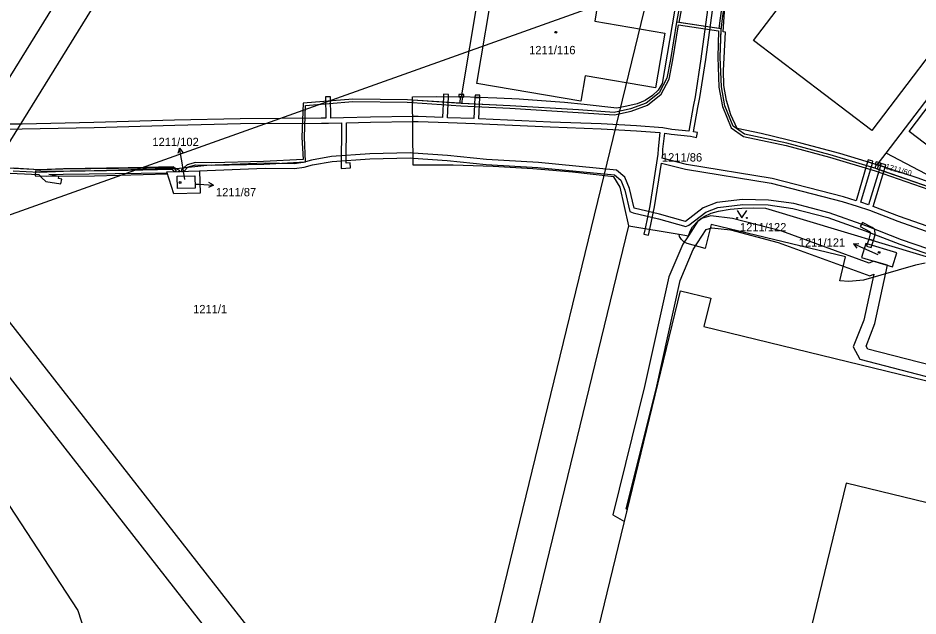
# Model space of a CAD drawing. Extents: x -756746 to -753363, y -1166406 to -1161727.
# Drawn here: x -754590.3 to -754406.3, y -1163913 to -1163790.8 of the extents above; entities that cross this region are included whole.
import ezdxf

# ---------------------------------------------------------------- set-up
doc = ezdxf.new("R2010")
doc.units = 0
for name, color, linetype in [('Hranice parcel', 7, 'Continuous'), ('Parcelní čísla', 7, 'Continuous'), ('Pop  PČ popisy', 7, 'Continuous'), ('Poz předměty', 7, 'Continuous'), ('Věcná břemena k části', 7, 'Continuous'), ('Značky budov', 7, 'Continuous'), ('Značky kultur', 7, 'Continuous')]:
    doc.layers.add(name, color=color, linetype=linetype)

msp = doc.modelspace()

# ---------------------------------------------------------------- linework, layer by layer
at = {"layer": 'Hranice parcel'}
for p, q in [((-754499.68, -1163806.89), (-754493.53, -1163770.6)), ((-754412.82, -1163818.36), (-754392.36, -1163791.47)), ((-754414.65, -1163820.74), (-754412.82, -1163818.36)), ((-754395.74, -1163827.36), (-754412.82, -1163818.36)), ((-754465.46, -1163833.2), (-754455.14, -1163834.94))]:
    msp.add_line(p, q, dxfattribs=at)
for points in [[(-754414.65, -1163820.74), (-754422.3, -1163818.47), (-754430.3, -1163816.31), (-754438.37, -1163814.37), (-754443.27, -1163813.31), (-754444.58, -1163810.53), (-754445.5, -1163807.61), (-754446, -1163804.58), (-754446.09, -1163801.51), (-754445.69, -1163793.64), (-754446.19, -1163793.61), (-754445.85, -1163788.49), (-754442.48, -1163768.61)], [(-754396.47, -1163788.39), (-754415.79, -1163813.77), (-754439.95, -1163795.34), (-754420.78, -1163770.17)], [(-754454.09, -1163777.29), (-754458.65, -1163804.17), (-754459.47, -1163805.51), (-754460.58, -1163806.63), (-754462.09, -1163807.62), (-754463.77, -1163808.28), (-754465.83, -1163808.8), (-754467.93, -1163809.2), (-754474.59, -1163808.43), (-754478.57, -1163808.05), (-754483.31, -1163807.66), (-754487.89, -1163807.35), (-754492.44, -1163807.12), (-754499.68, -1163806.89)], [(-754471.58, -1163786.25), (-754472.42, -1163791.41), (-754458.1, -1163793.85), (-754460, -1163805.05), (-754474.34, -1163802.57), (-754475.25, -1163807.74), (-754496.52, -1163804.13), (-754492.88, -1163782.67), (-754471.58, -1163786.25)], [(-754395.34, -1163823.71), (-754408.17, -1163813.97), (-754391.67, -1163792.25), (-754378.85, -1163802.03), (-754395.34, -1163823.71)], [(-754465.46, -1163833.2), (-754467.25, -1163825.3), (-754468.49, -1163823.24), (-754476.93, -1163822.27), (-754485.06, -1163821.57), (-754493.2, -1163821.1), (-754501.36, -1163820.85), (-754509.52, -1163820.84), (-754509.68, -1163806.84), (-754504.68, -1163806.82), (-754499.68, -1163806.89)], [(-754643.2, -1163817.41), (-754637.82, -1163826.43), (-754622.45, -1163844.1), (-754578.08, -1163911.82), (-754563.87, -1163956.05), (-754554.6, -1163956.77), (-754545.57, -1163980.98), (-754555.13, -1164024.25), (-754571.61, -1164046.75), (-754572.98, -1164070.22), (-754578.2, -1164091.06)], [(-754395.74, -1163827.36), (-754398.71, -1163826.2), (-754406.5, -1163823.41), (-754414.65, -1163820.74)], [(-754559.87, -1163822.2), (-754553.19, -1163822.01), (-754553.06, -1163826.57), (-754558.46, -1163826.72), (-754559.87, -1163822.2)], [(-754554.16, -1163823.03), (-754554.12, -1163825.52), (-754557.7, -1163825.58), (-754557.77, -1163823.07), (-754554.16, -1163823.03)], [(-754455.14, -1163834.94), (-754453.26, -1163835.26), (-754452.94, -1163834.29), (-754452.4, -1163833.42), (-754451.32, -1163832.27), (-754450.05, -1163831.33), (-754448.63, -1163830.64), (-754447.11, -1163830.2), (-754444.73, -1163829.85), (-754442.34, -1163829.63), (-754439.93, -1163829.55), (-754437.52, -1163829.61), (-754397.63, -1163841.62), (-754392.98, -1163843.55), (-754381.51, -1163848.63), (-754376.43, -1163851.15)], [(-754504.93, -1163995.52), (-754492.21, -1163943.22), (-754465.46, -1163833.2)], [(-754404.9, -1163840.89), (-754406.88, -1163841.25), (-754417.47, -1163844.3), (-754420.49, -1163844.6), (-754422.34, -1163844.49), (-754421.13, -1163839.55), (-754448.64, -1163832.96), (-754449.87, -1163837.89), (-754453.53, -1163836.81), (-754454.14, -1163836.55), (-754454.71, -1163836.05), (-754455.06, -1163835.41), (-754455.14, -1163834.94)], [(-754411.56, -1163841.58), (-754410.67, -1163838.72), (-754417.02, -1163836.82), (-754417.89, -1163839.7), (-754411.56, -1163841.58)], [(-754375.44, -1163872), (-754381.15, -1163895.49), (-754421, -1163885.8), (-754450.75, -1164008.24), (-754491.73, -1163998.27), (-754454.86, -1163846.49), (-754448.7, -1163847.98), (-754450.12, -1163853.82), (-754375.44, -1163872)]]:
    msp.add_lwpolyline(points, dxfattribs=at)
at = {"layer": 'Pop  PČ popisy'}
for p, q in [((-754557.29, -1163817.38), (-754557.61, -1163818.45)), ((-754556.77, -1163820.33), (-754557.29, -1163817.38)), ((-754557.29, -1163817.38), (-754556.62, -1163818.27)), ((-754556.18, -1163823.79), (-754556.77, -1163820.33)), ((-754553.9, -1163824.69), (-754553.33, -1163824.73)), ((-754553.33, -1163824.73), (-754550.34, -1163824.94)), ((-754550.34, -1163824.94), (-754551.37, -1163825.37)), ((-754550.34, -1163824.94), (-754551.3, -1163824.37)), ((-754419.52, -1163836.92), (-754418.4, -1163836.87)), ((-754416.78, -1163838.14), (-754419.52, -1163836.92)), ((-754419.52, -1163836.92), (-754418.81, -1163837.78)), ((-754414.49, -1163839.14), (-754416.78, -1163838.14))]:
    msp.add_line(p, q, dxfattribs=at)
at = {"layer": 'Poz předměty'}
for p in [(-754611.92, -1163838.03), (-754505.91, -1163968.54)]:
    msp.add_line(p, (-754461.11, -1163784.29), dxfattribs=at)
at = {"layer": 'Věcná břemena k části'}
for points in [[(-754502.34, -1163967.64), (-754604.79, -1163836.62), (-754520.5, -1163700.55), (-754516.73, -1163696.61), (-754515.46, -1163695.28), (-754471.56, -1163649.32), (-754470.97, -1163648.7), (-754459.5, -1163636.69), (-754458.16, -1163635.28), (-754412.51, -1163587.49), (-754418.28, -1163583.4), (-754465.64, -1163632.99), (-754465.92, -1163633.27), (-754476.93, -1163644.8), (-754477.08, -1163644.97), (-754520.97, -1163690.91), (-754522.19, -1163692.2), (-754526.06, -1163696.25), (-754611.38, -1163833.96), (-754626.56, -1163839.37), (-754622.45, -1163844.1), (-754621.79, -1163845.11), (-754610.25, -1163840.99), (-754509.94, -1163969.28)], [(-754453.9, -1163781.96), (-754455.68, -1163791.62), (-754456.93, -1163799.26), (-754457.66, -1163803.08), (-754459.25, -1163806.04), (-754461.89, -1163808.14), (-754465.08, -1163809.32), (-754468.45, -1163810.06), (-754475.76, -1163809.56), (-754489.73, -1163808.69), (-754499.49, -1163808.21), (-754499.43, -1163806.9), (-754499.68, -1163806.89), (-754500.18, -1163806.88), (-754499.93, -1163806.89), (-754499.99, -1163808.19), (-754509.67, -1163807.55), (-754509.67, -1163808.05), (-754499.76, -1163808.7), (-754489.75, -1163809.19), (-754475.8, -1163810.06), (-754468.41, -1163810.56), (-754464.94, -1163809.8), (-754461.65, -1163808.58), (-754458.85, -1163806.36), (-754457.18, -1163803.24), (-754456.43, -1163799.34), (-754455.26, -1163792.18), (-754447.1, -1163793.41), (-754447.28, -1163798.74), (-754447.03, -1163804.89), (-754446.27, -1163808.86), (-754444.55, -1163813.18), (-754441.98, -1163814.98), (-754433.26, -1163816.82), (-754424.4, -1163819.19), (-754415.09, -1163822.01), (-754399.41, -1163827.42)], [(-754445.61, -1163782.54), (-754446.8, -1163790.79), (-754447.06, -1163792.91), (-754455.17, -1163791.69), (-754453.4, -1163782.04)], [(-754399.25, -1163826.94), (-754414.69, -1163821.62), (-754414.35, -1163820.84), (-754414.86, -1163820.68), (-754415.16, -1163821.47), (-754424.26, -1163818.71), (-754433.14, -1163816.34), (-754441.78, -1163814.52), (-754444.15, -1163812.86), (-754445.79, -1163808.72), (-754446.53, -1163804.83), (-754446.78, -1163798.74), (-754446.59, -1163793.23), (-754446.31, -1163790.84), (-754445.13, -1163782.69)], [(-754402.88, -1163833.84), (-754410.12, -1163831.31), (-754415.49, -1163829.26), (-754413.05, -1163821.27), (-754413.99, -1163820.96), (-754416.43, -1163828.93), (-754418.01, -1163828.39), (-754415.67, -1163820.44), (-754416.63, -1163820.15), (-754418.97, -1163828.09), (-754421.56, -1163827.29), (-754436.13, -1163823.55), (-754453.64, -1163820.68), (-754458.61, -1163819.41), (-754458.5, -1163818.68), (-754458.47, -1163817.57), (-754458.12, -1163814.31), (-754456.78, -1163814.53), (-754452.87, -1163814.94), (-754451.58, -1163815.15), (-754451.42, -1163814.17), (-754452.21, -1163814.04), (-754451.33, -1163809.05), (-754450.93, -1163807.03), (-754449.74, -1163799.25), (-754448.35, -1163789.23)], [(-754449.34, -1163789.07), (-754450.73, -1163799.1), (-754451.91, -1163806.85), (-754452.31, -1163808.84), (-754453.2, -1163813.9), (-754456.63, -1163813.54)], [(-754399.25, -1163826.94), (-754414.93, -1163821.53), (-754424.26, -1163818.71), (-754433.14, -1163816.34), (-754441.78, -1163814.52), (-754444.15, -1163812.86), (-754445.79, -1163808.72), (-754446.53, -1163804.83), (-754446.78, -1163798.74), (-754446.58, -1163792.99), (-754455.68, -1163791.62), (-754456.93, -1163799.26), (-754457.66, -1163803.08), (-754459.25, -1163806.04), (-754461.89, -1163808.14), (-754465.08, -1163809.32), (-754468.45, -1163810.06), (-754475.76, -1163809.56), (-754489.73, -1163808.69), (-754499.74, -1163808.2), (-754509.67, -1163807.55), (-754510.71, -1163807.48), (-754521.87, -1163807.32), (-754532.04, -1163808.16), (-754532.26, -1163815.13), (-754532.04, -1163819.7), (-754540.1, -1163820.1), (-754550.67, -1163820.36), (-754554.02, -1163820.27), (-754555.76, -1163820.76), (-754556.87, -1163821.77), (-754556.88, -1163822.11), (-754556.38, -1163822.1), (-754555.52, -1163821.2), (-754553.96, -1163820.77), (-754550.67, -1163820.86), (-754540.08, -1163820.6), (-754531.52, -1163820.18), (-754531.76, -1163815.13), (-754531.56, -1163808.62), (-754521.85, -1163807.82), (-754510.73, -1163807.98), (-754509.67, -1163808.05), (-754499.76, -1163808.7), (-754489.75, -1163809.19), (-754475.8, -1163810.06), (-754468.41, -1163810.56), (-754464.94, -1163809.8), (-754461.65, -1163808.58), (-754458.85, -1163806.36), (-754457.18, -1163803.24), (-754456.43, -1163799.34), (-754455.26, -1163792.18), (-754447.1, -1163793.41), (-754447.28, -1163798.74), (-754447.03, -1163804.89), (-754446.27, -1163808.86), (-754444.55, -1163813.18), (-754441.98, -1163814.98), (-754433.26, -1163816.82), (-754424.4, -1163819.19), (-754415.09, -1163822.01), (-754399.41, -1163827.42)], [(-754456.63, -1163813.54), (-754458.49, -1163813.23), (-754463.86, -1163812.8), (-754471.11, -1163812.39), (-754481.47, -1163812.02), (-754496.1, -1163811.37), (-754495.91, -1163807.01), (-754496.91, -1163806.98), (-754497.1, -1163811.33), (-754502.51, -1163811.13), (-754502.33, -1163806.85), (-754502.31, -1163806.39), (-754503.31, -1163806.35), (-754503.33, -1163806.84), (-754503.51, -1163811.09), (-754508.51, -1163810.9), (-754509.63, -1163810.92), (-754518.28, -1163811.04), (-754523.76, -1163811.17), (-754526.39, -1163811.21), (-754526.42, -1163806.86), (-754527.42, -1163806.87), (-754527.39, -1163811.23), (-754528.34, -1163811.26), (-754544.89, -1163811.35), (-754558.32, -1163811.66), (-754574.8, -1163812.12), (-754589.47, -1163812.44), (-754603.74, -1163812.47)], [(-754603.88, -1163813.47), (-754589.45, -1163813.44), (-754574.76, -1163813.12), (-754558.27, -1163812.66), (-754544.86, -1163812.35), (-754528.3, -1163812.26), (-754526.82, -1163812.22), (-754524.18, -1163812.18), (-754524.25, -1163821.49), (-754522.36, -1163821.38), (-754522.42, -1163820.38), (-754523.25, -1163820.43), (-754523.18, -1163812.16), (-754518.24, -1163812.04), (-754509.62, -1163811.92), (-754508.53, -1163811.9), (-754502.37, -1163812.14), (-754496.9, -1163812.34), (-754481.55, -1163813.01), (-754471.11, -1163813.39), (-754463.91, -1163813.8), (-754459.11, -1163814.18), (-754459.47, -1163817.51), (-754459.5, -1163818.59), (-754461.16, -1163829.16), (-754462.14, -1163833.76), (-754462.4, -1163834.96), (-754461.43, -1163835.17), (-754461.16, -1163833.93), (-754460.18, -1163829.34), (-754458.76, -1163820.41), (-754453.86, -1163821.65), (-754436.33, -1163824.53), (-754421.85, -1163828.24), (-754418.79, -1163829.18), (-754416.27, -1163830.03), (-754410.45, -1163832.25), (-754403.68, -1163834.63)], [(-754393.59, -1163841.62), (-754409.68, -1163836.07), (-754416.77, -1163833.31), (-754424.47, -1163830.56), (-754431.74, -1163828.69), (-754436.87, -1163827.97), (-754442.19, -1163827.85), (-754447.49, -1163828.48), (-754450.23, -1163829.58), (-754453.89, -1163832.34), (-754459.16, -1163830.85), (-754464.35, -1163829.59), (-754465.32, -1163825.61), (-754466.26, -1163823.29), (-754467.96, -1163821.85), (-754483.94, -1163820.3), (-754494.56, -1163819.69), (-754502.54, -1163818.89), (-754509.55, -1163818.37), (-754510.14, -1163818.33), (-754518.4, -1163818.53), (-754526.21, -1163819.06), (-754530.3, -1163819.82), (-754532.01, -1163820.26), (-754533.86, -1163820.54), (-754539.78, -1163820.42), (-754551.73, -1163820.89), (-754557.27, -1163821.54), (-754574.72, -1163821.99), (-754584.53, -1163822.11), (-754586.75, -1163821.98), (-754586.81, -1163822.98), (-754584.54, -1163823.11), (-754574.68, -1163822.99), (-754559.74, -1163822.62), (-754559.87, -1163822.2), (-754553.19, -1163822.01), (-754551.65, -1163821.89), (-754539.76, -1163821.42), (-754533.8, -1163821.54), (-754531.8, -1163821.24), (-754530.09, -1163820.8), (-754526.08, -1163820.06), (-754518.36, -1163819.53), (-754510.17, -1163819.33), (-754509.54, -1163819.38), (-754502.57, -1163819.89), (-754494.62, -1163820.69), (-754484.04, -1163821.3), (-754468.38, -1163822.81), (-754467.1, -1163823.89), (-754466.27, -1163825.93), (-754465.23, -1163830.31), (-754464.55, -1163830.6), (-754459.41, -1163831.82), (-754453.79, -1163833.4), (-754453.16, -1163833.09), (-754449.73, -1163830.46), (-754447.23, -1163829.46), (-754442.15, -1163828.85), (-754436.94, -1163828.97), (-754431.94, -1163829.67), (-754424.76, -1163831.52), (-754417.11, -1163834.25), (-754410.03, -1163837), (-754394, -1163842.54)], [(-754591.33, -1163821.98), (-754586, -1163822.29), (-754581.01, -1163822.05), (-754567.81, -1163821.88), (-754558.81, -1163821.66), (-754558.47, -1163822.16), (-754557.97, -1163822.15), (-754557.98, -1163821.94), (-754558.55, -1163821.16), (-754567.81, -1163821.38), (-754581.03, -1163821.55), (-754586, -1163821.79), (-754591.31, -1163821.48)], [(-754400.91, -1163862.48), (-754416.62, -1163858.41), (-754416.92, -1163857.82), (-754415.13, -1163853.18), (-754412.54, -1163841.29), (-754415.4, -1163840.44), (-754416.3, -1163840.88), (-754434.19, -1163834.32), (-754444.25, -1163831.72), (-754448.68, -1163831.21), (-754450.62, -1163831.76), (-754451.32, -1163832.27), (-754453.26, -1163835.26), (-754454.4, -1163836.95), (-754457.25, -1163843.65), (-754462.21, -1163866.06), (-754468.74, -1163892.28), (-754466.31, -1163893.64), (-754465.73, -1163891.22), (-754465.96, -1163891.08), (-754459.87, -1163866.6), (-754454.95, -1163844.39), (-754452.28, -1163838.07), (-754449.61, -1163833.96), (-754448.48, -1163833.65), (-754444.69, -1163834.08), (-754434.91, -1163836.62), (-754416.16, -1163843.48), (-754415.39, -1163843.11), (-754417.43, -1163852.48), (-754419.56, -1163857.98), (-754418.24, -1163860.47), (-754401.49, -1163864.8)]]:
    msp.add_lwpolyline(points, dxfattribs=at)
for points in [[(-754500.17, -1163806.38), (-754500.18, -1163806.88), (-754499.68, -1163806.89), (-754499.6, -1163806.39)], [(-754499.6, -1163806.39), (-754499.68, -1163806.89), (-754499.43, -1163806.9), (-754499.18, -1163806.91), (-754499.17, -1163806.4)], [(-754496.89, -1163806.52), (-754496.91, -1163806.98), (-754495.91, -1163807.01), (-754495.89, -1163806.56)], [(-754556.88, -1163822.11), (-754556.38, -1163822.1), (-754555.52, -1163821.2), (-754553.96, -1163820.77), (-754550.67, -1163820.86), (-754540.08, -1163820.6), (-754531.52, -1163820.18), (-754531.76, -1163815.13), (-754531.56, -1163808.62), (-754521.85, -1163807.82), (-754510.73, -1163807.98), (-754509.67, -1163808.05), (-754509.67, -1163807.55), (-754510.71, -1163807.48), (-754521.87, -1163807.32), (-754532.04, -1163808.16), (-754532.26, -1163815.13), (-754532.04, -1163819.7), (-754540.1, -1163820.1), (-754550.67, -1163820.36), (-754554.02, -1163820.27), (-754555.76, -1163820.76), (-754556.87, -1163821.77)], [(-754557.27, -1163821.89), (-754558.33, -1163821.39), (-754581.13, -1163821.66), (-754585.79, -1163821.77), (-754600.71, -1163821.04), (-754605.5, -1163820.22), (-754609.54, -1163819.7), (-754609.67, -1163820.69), (-754609.58, -1163821.47), (-754605.59, -1163821.22), (-754600.82, -1163822.04), (-754586.03, -1163822.76), (-754585.42, -1163823.42), (-754584.59, -1163824.2), (-754581.53, -1163824.68), (-754581.37, -1163823.69), (-754582.04, -1163823.59), (-754581.96, -1163823.12), (-754584.03, -1163822.74), (-754581.1, -1163822.66), (-754559.8, -1163822.41), (-754559.87, -1163822.2), (-754557.15, -1163822.12)], [(-754416.63, -1163820.15), (-754415.67, -1163820.44), (-754415.54, -1163820), (-754416.5, -1163819.72)], [(-754414.86, -1163820.68), (-754414.65, -1163820.74), (-754414.32, -1163820.31), (-754414.92, -1163820.14), (-754415.06, -1163820.62)], [(-754414.32, -1163820.31), (-754414.65, -1163820.74), (-754414.35, -1163820.84), (-754414.11, -1163820.92), (-754413.96, -1163820.42)], [(-754413.85, -1163820.5), (-754413.99, -1163820.96), (-754413.05, -1163821.27), (-754412.9, -1163820.79)], [(-754416.26, -1163834.39), (-754416.12, -1163834.51), (-754416.09, -1163834.89), (-754416.41, -1163835.96), (-754415.46, -1163836.25), (-754415.09, -1163835.01), (-754415.14, -1163834.01), (-754415.7, -1163833.55), (-754417.68, -1163832.52), (-754418.14, -1163833.4)], [(-754415.46, -1163836.25), (-754416.41, -1163835.96), (-754416.84, -1163837.4), (-754415.89, -1163837.69)]]:
    msp.add_lwpolyline(points, close=True, dxfattribs=at)
at = {"layer": 'Značky budov'}
for centre in [(-754480.37, -1163793.67), (-754557.18, -1163824.38), (-754414.28, -1163838.67)]:
    msp.add_circle(centre, 0.175, dxfattribs=at)
at = {"layer": 'Značky kultur'}
msp.add_lwpolyline([(-754443.32, -1163830.1), (-754442.32, -1163831.6), (-754441.32, -1163830.1)], dxfattribs=at)
for centre in [(-754443.32, -1163831.6), (-754441.32, -1163831.6)]:
    msp.add_circle(centre, 0.1, dxfattribs=at)

# ---------------------------------------------------------------- texts
at = {"layer": 'Parcelní čísla'}
for s, p in [('1211/116', (-754485.83, -1163798.17)), ('1211/102', (-754562.84, -1163816.93)), ('1211/86', (-754458.68, -1163820.09)), ('1211/87', (-754549.84, -1163827.19)), ('1211/122', (-754442.73, -1163834.36)), ('1211/121', (-754430.71, -1163837.49)), ('1211/1', (-754554.51, -1163851.09))]:
    msp.add_text(s, height=1.7, dxfattribs=at).set_placement(p)
msp.add_text('1211/60', height=1.139, rotation=344, dxfattribs=at).set_placement((-754413.1, -1163821.56))

doc.saveas('drawing.dxf')
